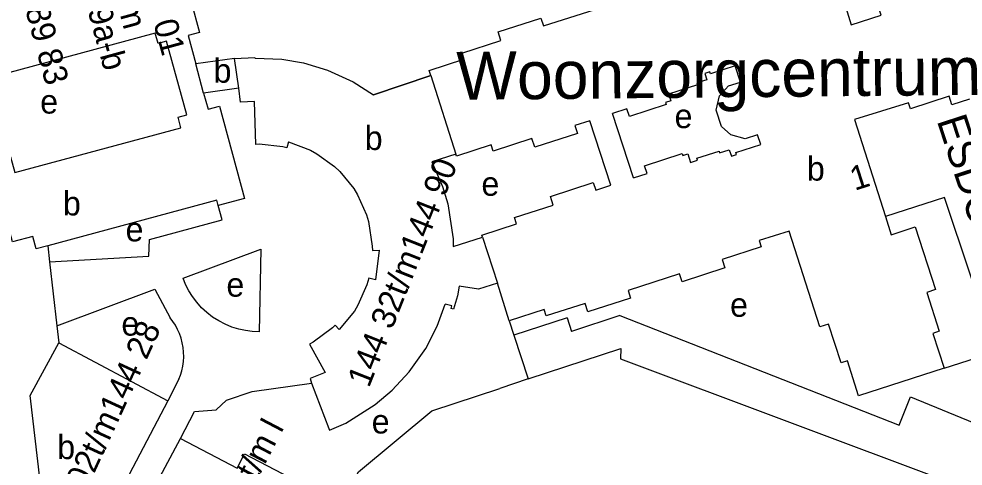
# Model space of a CAD drawing. Extents: x 159261 to 160849, y 382514 to 384534.
# Drawn here: x 159850.5 to 160007.7, y 383552.3 to 383626.8 of the extents above; entities that cross this region are included whole.
import ezdxf

# ---------------------------------------------------------------- set-up
doc = ezdxf.new("R2010")
doc.units = 0
for name, color, linetype in [('BLT_Basislijn', 7, 'Continuous'), ('BLT_Bebouwing', 7, 'Continuous'), ('BLT_Bebouwing_beschrifting', 7, 'Continuous'), ('BLT_Centroide', 7, 'Continuous'), ('BLT_Huisnummer', 7, 'Continuous'), ('BLT_Huisnummer_reeks', 7, 'Continuous'), ('BLT_Onderverdeling_panden', 7, 'Continuous'), ('BLT_Straatnaam', 7, 'Continuous')]:
    doc.layers.add(name, color=color, linetype=linetype)

msp = doc.modelspace()

# ---------------------------------------------------------------- linework, layer by layer
at = {"layer": 'BLT_Basislijn'}
for p, q in [((159919.09, 383617.37), (159909.57, 383614.18)), ((159884.36, 383593.31), (159883.72, 383595.7)), ((159872.28, 383590.07), (159884.36, 383593.31)), ((159872.14, 383587.27), (159872.28, 383590.07)), ((159855.33, 383589.02), (159855.64, 383586.33)), ((159855.64, 383586.33), (159872.14, 383587.27)), ((159855.64, 383586.33), (159856.87, 383575.66)), ((159856.87, 383575.66), (159873.16, 383581.79)), ((159873.16, 383581.79), (159875.72, 383576.99)), ((159941.79, 383577.03), (159932.95, 383574.14)), ((159941.79, 383577.03), (159942.54, 383574.75)), ((159950.59, 383577.38), (159942.54, 383574.75)), ((159950.59, 383577.38), (159997.07, 383559.15)), ((159856.87, 383575.66), (159857.19, 383572.87)), ((159932.18, 383576.52), (159932.95, 383574.14)), ((159932.95, 383574.14), (159935.34, 383566.83)), ((160004.58, 383568.6), (160013.22, 383571.37)), ((159877.15, 383566.78), (159875.3, 383563.17)), ((159889.39, 383564.74), (159899.25, 383566.12)), ((159935.34, 383566.83), (159930.59, 383565.26)), ((159885.11, 383563.32), (159889.39, 383564.74)), ((159883.39, 383561.68), (159885.11, 383563.32)), ((159877.43, 383556.9), (159879.78, 383561.43)), ((159879.78, 383561.43), (159883.39, 383561.68))]:
    msp.add_line(p, q, dxfattribs=at)
for points in [[(160013.22, 383571.37), (160004.63, 383597.06), (159994.83, 383593.86)], [(159877.86, 383583.59), (159890.81, 383588.42)], [(159890.81, 383588.42), (159890.51, 383574.7)], [(159890.51, 383574.7), (159889.39, 383574.74), (159888.26, 383574.89), (159887.12, 383575.13), (159885.99, 383575.48), (159884.88, 383575.93), (159883.8, 383576.49), (159882.78, 383577.13), (159881.82, 383577.88), (159880.93, 383578.7), (159880.13, 383579.59), (159879.42, 383580.54), (159878.8, 383581.53), (159878.28, 383582.55), (159877.86, 383583.59)], [(159877.15, 383566.78), (159877.42, 383567.47), (159877.64, 383568.2), (159877.81, 383568.95), (159877.92, 383569.72), (159877.97, 383570.5), (159877.95, 383571.3), (159877.88, 383572.09), (159877.73, 383572.87), (159877.53, 383573.63), (159877.27, 383574.37), (159876.95, 383575.08), (159876.58, 383575.76), (159876.17, 383576.39), (159875.72, 383576.99)], [(159935.34, 383566.83), (159950.74, 383571.9), (159950.72, 383570.15), (160006.11, 383549.4), (160004.08, 383544.22), (160019.68, 383538.31)], [(159919.26, 383561.52), (159930.59, 383565.26)], [(159997.07, 383559.15), (159998.99, 383563.84), (160016.98, 383556.49), (160018.05, 383556.91)], [(159903.83, 383545.05), (159907.09, 383551.34), (159919.26, 383561.52)]]:
    msp.add_lwpolyline(points, dxfattribs=at)
at = {"layer": 'BLT_Bebouwing'}
for p, q in [((159886.45, 383620.23), (159879.98, 383619.32)), ((159909.57, 383614.18), (159919.09, 383617.37)), ((159887.13, 383615.28), (159881.29, 383614.45)), ((159952.85, 383600.3), (159949.37, 383611.05)), ((159949.08, 383599.08), (159945.59, 383609.83)), ((159923.3, 383604.28), (159919.26, 383602.97)), ((159922.86, 383588.89), (159927.73, 383590.47)), ((159932.18, 383576.52), (159930.19, 383582.78)), ((159852.42, 383564.05), (159857.19, 383572.87)), ((159857.19, 383572.87), (159875.3, 383563.17)), ((159854.07, 383549.82), (159852.42, 383564.05)), ((159875.3, 383563.17), (159861.49, 383536.84))]:
    msp.add_line(p, q, dxfattribs=at)
for points in [[(159930.31, 383624.62), (159937.45, 383626.92), (159937.87, 383625.63), (159946.45, 383628.38), (159946.05, 383629.65), (159953.19, 383631.94), (159953.76, 383630.17), (159960.23, 383632.25), (159960.46, 383631.52), (159965.48, 383633.13), (159961.06, 383646.85), (159985.25, 383654.62), (159984.92, 383655.64)], [(159876.46, 383639.92), (159880.62, 383624.55), (159878.71, 383624.02), (159879.98, 383619.32)], [(159989.99, 383640.52), (159985, 383638.95), (159987.8, 383630.06), (159989.13, 383625.83), (159994.12, 383627.4), (159993.79, 383628.45), (160000.25, 383630.48), (159999.8, 383631.91), (160006.95, 383634.16), (160007.36, 383632.87), (160009.87, 383633.66)], [(159855.33, 383589.02), (159853.4, 383588.5), (159852.84, 383590.57), (159849.46, 383589.65), (159845.86, 383602.91), (159849.14, 383603.82), (159849.85, 383601.2), (159877.48, 383608.67), (159877.07, 383610.42), (159878.49, 383610.81), (159875.13, 383623.07), (159873.72, 383622.69), (159873.24, 383624.43), (159838.33, 383615), (159839.07, 383612.38), (159835.79, 383611.5), (159831.46, 383626.81)], [(159924.29, 383621.12), (159930.76, 383623.2), (159930.31, 383624.62)], [(159919.09, 383617.37), (159918.82, 383618.21), (159924.63, 383620.08), (159924.29, 383621.12)], [(159886.45, 383620.23), (159889.83, 383620.35), (159889.84, 383620.25)], [(159889.84, 383620.25), (159894.29, 383620.07), (159897.89, 383619.47), (159901.9, 383618.27), (159906.2, 383616.32), (159909.57, 383614.18)], [(159952.85, 383600.3), (159955.11, 383601.03), (159954.69, 383602.32), (159960.96, 383604.36), (159961.07, 383604.04), (159961.9, 383604.31), (159962.36, 383602.9), (159963.5, 383603.26), (159963.4, 383603.59), (159967.1, 383604.79), (159967.2, 383604.47), (159968.81, 383604.99), (159969.15, 383603.95), (159970.01, 383604.22), (159969.9, 383604.55), (159974.05, 383605.89), (159973.52, 383607.51), (159971.45, 383606.83), (159969.08, 383607.47), (159967.52, 383608.87), (159966.64, 383611.6), (159967.16, 383613.96), (159968.69, 383615.64), (159970.68, 383616.28), (159969.8, 383619), (159965.68, 383617.67), (159965.58, 383617.99), (159964.71, 383617.71), (159965.05, 383616.66), (159963.43, 383616.14), (159963.54, 383615.82), (159958.7, 383614.25), (159959.06, 383613.14), (159958.21, 383612.87), (159958.32, 383612.55), (159952.18, 383610.56), (159951.77, 383611.83), (159949.37, 383611.05)], [(159889.99, 383605.89), (159889.77, 383613.04), (159887.45, 383612.94), (159887.13, 383615.28)], [(159881.29, 383614.45), (159882.02, 383611.77), (159883.93, 383612.29), (159888.08, 383596.87), (159883.72, 383595.7)], [(160008.8, 383613.45), (160005.89, 383612.51), (160005.43, 383613.93), (159998.96, 383611.84), (159998.64, 383612.83), (159989.65, 383610.05), (159994.83, 383593.86)], [(159945.59, 383609.83), (159943.09, 383609.02), (159943.51, 383607.74), (159936.41, 383605.44), (159935.94, 383606.87), (159929.5, 383604.78), (159929.16, 383605.82), (159923.4, 383603.96), (159923.3, 383604.28)], [(159895.41, 383606.32), (159895.14, 383605.3), (159894.46, 383605.5), (159890.51, 383605.93), (159889.99, 383605.89)], [(159895.41, 383606.32), (159899.08, 383604.92), (159900.13, 383604.34), (159903.1, 383602.2), (159903.96, 383601.37), (159906.28, 383598.54), (159906.92, 383597.52), (159908.41, 383594.18), (159908.76, 383593.03), (159909.35, 383588.97), (159909.38, 383588.23), (159910.53, 383588.26), (159909.89, 383583.31), (159908.79, 383583.63), (159908.46, 383582.48), (159906.98, 383579.13), (159906.38, 383578.09), (159903.87, 383575.08), (159903.2, 383575.76), (159902.75, 383575.33), (159899.53, 383572.97), (159898.91, 383572.64), (159901.51, 383567.88), (159899, 383566.92), (159899.25, 383566.12)], [(159919.26, 383602.97), (159921.08, 383598.91), (159921.97, 383595.98), (159922.81, 383590.19), (159922.86, 383588.89)], [(159927.73, 383590.47), (159927.62, 383590.79), (159933.4, 383592.67), (159933.06, 383593.71), (159939.51, 383595.8), (159939.05, 383597.23), (159946.16, 383599.53), (159946.58, 383598.27), (159949.08, 383599.08)], [(159883.72, 383595.7), (159883.47, 383596.61), (159855.33, 383589.02)], [(159994.83, 383593.86), (159995.79, 383590.86), (159999.74, 383592.15), (160003.13, 383581.7), (160001.72, 383581.21), (160003.74, 383574.76), (160002.72, 383574.39), (160004.58, 383568.6)], [(159987.44, 383569.51), (159985.31, 383575.94), (159983.9, 383575.49), (159978.78, 383591.47), (159973.78, 383589.87), (159974.11, 383588.82), (159967.63, 383586.74), (159968.09, 383585.32), (159960.95, 383583.02), (159960.54, 383584.32), (159951.97, 383581.58), (159952.38, 383580.29)], [(159930.19, 383582.78), (159927.04, 383581.79), (159923.86, 383582.29), (159923.55, 383580.69), (159922.89, 383578.46), (159922.48, 383578.58), (159922.6, 383578.98), (159921.5, 383579.3)], [(159952.38, 383580.29), (159945.25, 383577.98), (159944.79, 383579.42), (159938.34, 383577.34), (159938.01, 383578.37), (159932.18, 383576.52)], [(159902.25, 383558.29), (159904.94, 383559.47), (159909.87, 383562.59), (159912.68, 383564.94), (159915.53, 383567.99), (159918.26, 383571.89), (159920.16, 383575.6), (159921.5, 383579.3)], [(159990.35, 383564.02), (159988.47, 383569.84), (159987.44, 383569.51)], [(160004.58, 383568.6), (159990.35, 383564.02)], [(159899.25, 383566.12), (159902.14, 383558.57), (159902.25, 383558.29)], [(159868.97, 383541.04), (159877.43, 383556.9)], [(159877.43, 383556.9), (159886.85, 383551.94), (159888.11, 383554.34), (159900.62, 383547.8), (159898.33, 383543.44), (159898.18, 383543.52), (159890.96, 383529.28), (159887.67, 383530.99), (159887.87, 383531.38), (159881.58, 383534.69), (159880.86, 383533.33), (159877.52, 383535.09), (159878.24, 383536.45), (159875.2, 383538.03), (159875.1, 383537.83), (159868.97, 383541.04)]]:
    msp.add_lwpolyline(points, dxfattribs=at)
at = {"layer": 'BLT_Onderverdeling_panden'}
for p, q in [((159887.13, 383615.28), (159886.45, 383620.23)), ((159881.29, 383614.45), (159879.98, 383619.32)), ((159919.09, 383617.37), (159923.3, 383604.28)), ((159927.73, 383590.47), (159930.19, 383582.78))]:
    msp.add_line(p, q, dxfattribs=at)

# ---------------------------------------------------------------- texts
at = {"layer": 'BLT_Bebouwing_beschrifting'}
msp.add_text('Woonzorgcentrum', height=8, rotation=0.5505, dxfattribs=at).set_placement((159923.4, 383613.31))
at = {"layer": 'BLT_Centroide'}
for s, p in [('b', (159882.94, 383616.18)), ('e', (159854.07, 383611.03)), ('e', (159959.7, 383608.61)), ('b', (159908.11, 383604.97)), ('b', (159981.73, 383599.87)), ('e', (159927.54, 383597.34)), ('b', (159857.86, 383594.07)), ('e', (159868.29, 383589.74)), ('e', (159885.08, 383580.53)), ('e', (159968.94, 383577.18)), ('e', (159867.59, 383574.04)), ('e', (159909.27, 383557.74)), ('b', (159856.91, 383553.48))]:
    msp.add_text(s, height=4, dxfattribs=at).set_placement(p)
at = {"layer": 'BLT_Huisnummer'}
msp.add_text('1', height=4, rotation=17.7384, dxfattribs=at).set_placement((159989.68, 383598.15))
at = {"layer": 'BLT_Huisnummer_reeks'}
for s, rotation, p in [('189 01', 285.1876, (159870.15, 383636.22)), ('189a-b', 285.246, (159860.38, 383634)), ('t/m', 285.1876, (159866.12, 383631.98)), ('189 83', 285.1876, (159850.77, 383631.28)), ('144 32t/m144 90', 68.373, (159908.81, 383565.23)), ('144 02t/m144 28', 65.2845, (159857.46, 383538.8)), ('144-a t/m l', 62.3499, (159883.04, 383536.37))]:
    msp.add_text(s, height=4, rotation=rotation, dxfattribs=at).set_placement(p)
at = {"layer": 'BLT_Straatnaam'}
msp.add_text('ESDOORNLAAN', height=5, rotation=287.9748, dxfattribs=at).set_placement((160003.33, 383609.89))

doc.saveas('drawing.dxf')
